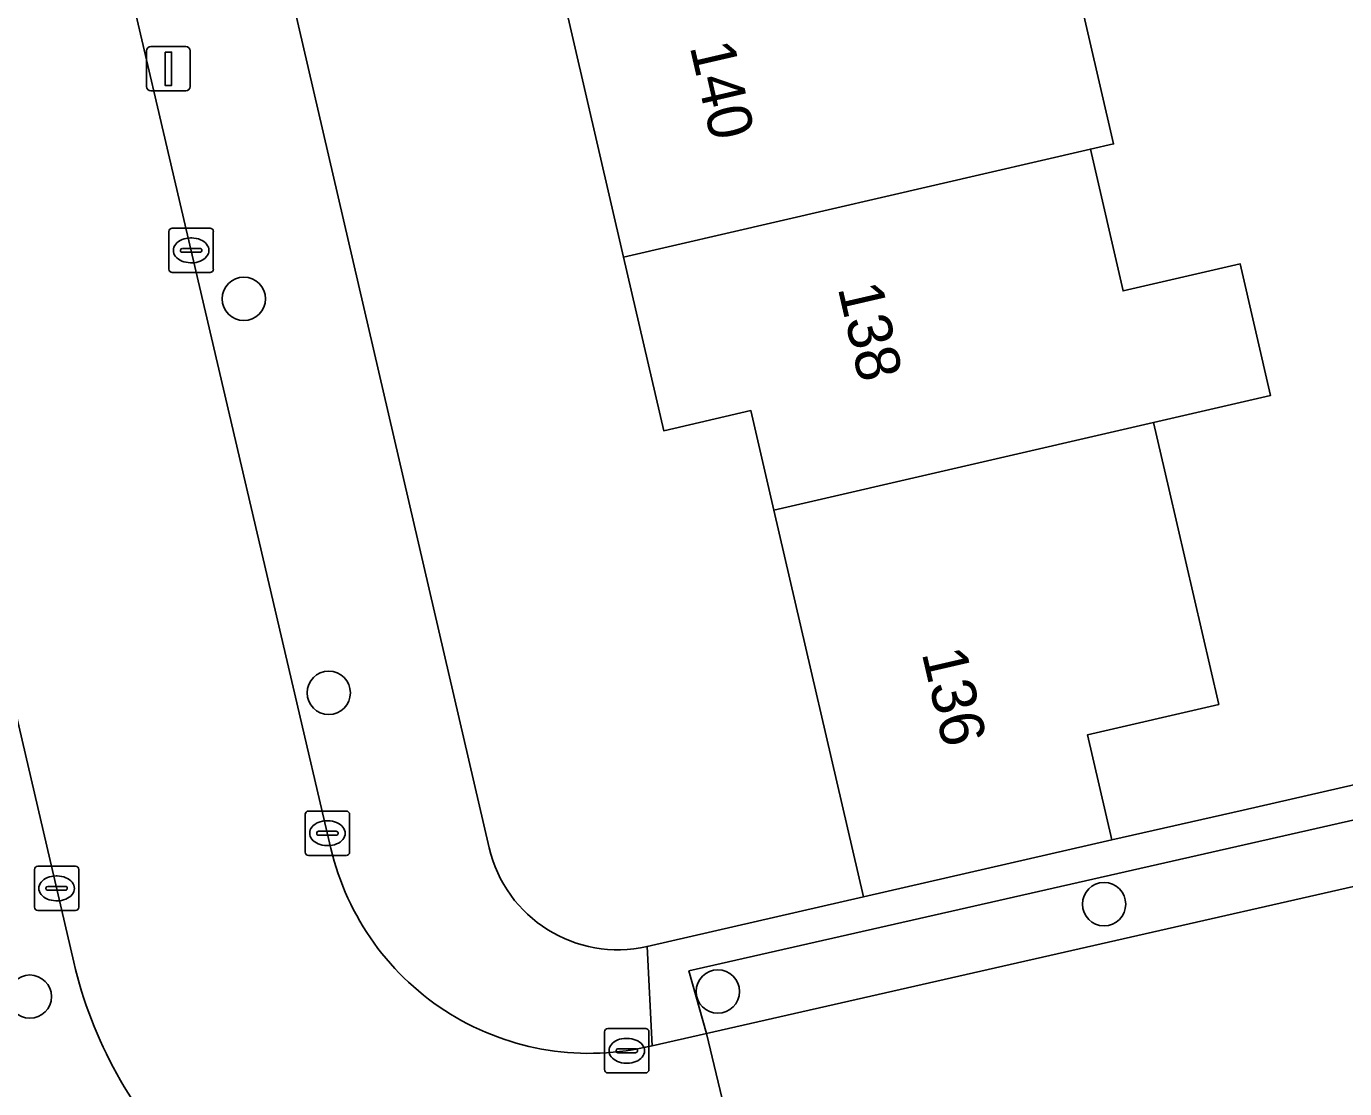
# Model space of a CAD drawing. Extents: x 158455 to 159797, y 387218 to 388672.
# Drawn here: x 159493.98 to 159523.72, y 388099.85 to 388123.82 of the extents above; entities that cross this region are included whole.
import ezdxf

# ---------------------------------------------------------------- set-up
doc = ezdxf.new("R2010")
doc.units = 0
for name, color, linetype in [('IMGEO_Boom', 7, 'Continuous'), ('IMGEO_Erf', 7, 'Continuous'), ('IMGEO_Kolk', 7, 'Continuous'), ('IMGEO_Lichtmast', 7, 'Continuous'), ('IMGEO_Pand', 7, 'Continuous'), ('IMGEO_Pand_nummerreeks', 7, 'Continuous'), ('IMGEO_Parkeervlak_open', 7, 'Continuous'), ('IMGEO_Rijbaan_lokaal_open', 7, 'Continuous'), ('IMGEO_Voetpad_open', 7, 'Continuous')]:
    doc.layers.add(name, color=color, linetype=linetype)

msp = doc.modelspace()

# ---------------------------------------------------------------- linework, layer by layer
at = {"layer": 'IMGEO_Boom'}
for centre in [(159498.884, 388117.668), (159500.8, 388108.78), (159518.292, 388104.012), (159494.056, 388101.924), (159509.578, 388102.039)]:
    msp.add_circle(centre, 0.489, dxfattribs=at)
at = {"layer": 'IMGEO_Erf'}
for points in [[(159482.534, 388199.481), (159484.46, 388191.198), (159500, 388124.35), (159504.42, 388105.285)], [(159507.981, 388103.058), (159512.862, 388104.176), (159510.845, 388112.9), (159510.325, 388115.148), (159508.359, 388114.693), (159507.452, 388118.612), (159506.038, 388124.731), (159504.623, 388130.851)], [(159517.092, 388127.286), (159518.507, 388121.163), (159517.984, 388121.047), (159518.723, 388117.847), (159521.365, 388118.458), (159522.051, 388115.491), (159519.409, 388114.88), (159519.754, 388113.388), (159520.88, 388108.516), (159517.919, 388107.832), (159518.467, 388105.46), (159521.432, 388106.135), (159536.59, 388109.61)]]:
    msp.add_lwpolyline(points, dxfattribs=at)
msp.add_arc((159507.316, 388105.956), 2.973, 193.0364, 282.921, dxfattribs=at)
at = {"layer": 'IMGEO_Kolk'}
for p, q in [((159497.195, 388118.336), (159497.195, 388119.188)), ((159497.27, 388119.262), (159498.122, 388119.262)), ((159498.196, 388119.188), (159498.196, 388118.336)), ((159497.454, 388118.756), (159497.454, 388118.768)), ((159497.497, 388118.805), (159497.895, 388118.805)), ((159497.683, 388119.042), (159497.708, 388119.042)), ((159497.938, 388118.768), (159497.938, 388118.756)), ((159497.892, 388118.719), (159497.494, 388118.719)), ((159497.706, 388118.482), (159497.681, 388118.482)), ((159498.122, 388118.262), (159497.27, 388118.262)), ((159500.27, 388105.186), (159500.27, 388106.038)), ((159500.345, 388106.112), (159501.197, 388106.112)), ((159501.271, 388106.038), (159501.271, 388105.186)), ((159500.758, 388105.892), (159500.783, 388105.892)), ((159500.529, 388105.606), (159500.529, 388105.618)), ((159500.967, 388105.569), (159500.569, 388105.569)), ((159500.572, 388105.655), (159500.97, 388105.655)), ((159501.013, 388105.618), (159501.013, 388105.606)), ((159501.197, 388105.112), (159500.345, 388105.112)), ((159500.781, 388105.332), (159500.756, 388105.332)), ((159494.159, 388103.941), (159494.159, 388104.793)), ((159494.234, 388104.867), (159495.086, 388104.867)), ((159495.16, 388104.793), (159495.16, 388103.941)), ((159494.647, 388104.647), (159494.672, 388104.647)), ((159494.418, 388104.361), (159494.418, 388104.373)), ((159494.856, 388104.324), (159494.458, 388104.324)), ((159494.461, 388104.41), (159494.859, 388104.41)), ((159494.902, 388104.373), (159494.902, 388104.361)), ((159494.67, 388104.087), (159494.645, 388104.087)), ((159495.086, 388103.867), (159494.234, 388103.867)), ((159507.024, 388100.277), (159507.024, 388101.129)), ((159507.099, 388101.203), (159507.951, 388101.203)), ((159507.512, 388100.983), (159507.537, 388100.983)), ((159508.025, 388101.129), (159508.025, 388100.277)), ((159507.283, 388100.697), (159507.283, 388100.709)), ((159507.721, 388100.66), (159507.323, 388100.66)), ((159507.326, 388100.746), (159507.724, 388100.746)), ((159507.767, 388100.709), (159507.767, 388100.697)), ((159507.535, 388100.423), (159507.51, 388100.423)), ((159507.951, 388100.203), (159507.099, 388100.203))]:
    msp.add_line(p, q, dxfattribs=at)
for points in [[(159497.195, 388118.336), (159497.195, 388119.188)], [(159497.27, 388119.262), (159498.122, 388119.262)], [(159498.196, 388119.188), (159498.196, 388118.336)], [(159498.122, 388118.262), (159497.27, 388118.262)], [(159500.27, 388105.186), (159500.27, 388106.038)], [(159500.345, 388106.112), (159501.197, 388106.112)], [(159501.271, 388106.038), (159501.271, 388105.186)], [(159501.197, 388105.112), (159500.345, 388105.112)], [(159494.159, 388103.941), (159494.159, 388104.793)], [(159494.234, 388104.867), (159495.086, 388104.867)], [(159495.16, 388104.793), (159495.16, 388103.941)], [(159495.086, 388103.867), (159494.234, 388103.867)], [(159507.024, 388100.277), (159507.024, 388101.129)], [(159507.099, 388101.203), (159507.951, 388101.203)], [(159508.025, 388101.129), (159508.025, 388100.277)], [(159507.951, 388100.203), (159507.099, 388100.203)]]:
    msp.add_lwpolyline(points, dxfattribs=at)
for centre, radius, start, end in [((159497.272, 388119.186), 0.0765, 91.552, 178.448), ((159497.272, 388119.186), 0.0765, 91.552, 178.448), ((159498.12, 388119.186), 0.0765, 1.552, 88.448), ((159498.12, 388119.186), 0.0765, 1.552, 88.448), ((159497.494, 388118.765), 0.0403, 85.8775, 175.7526), ((159497.899, 388118.767), 0.0386, 1.7309, 96.639), ((159497.491, 388118.755), 0.0366, 178.938, 274.7102), ((159497.895, 388118.762), 0.043, 264.8664, 352.4533), ((159497.272, 388118.338), 0.0765, 181.552, 268.448), ((159497.272, 388118.338), 0.0765, 181.552, 268.448), ((159498.12, 388118.338), 0.0765, 271.552, 358.448), ((159498.12, 388118.338), 0.0765, 271.552, 358.448), ((159500.347, 388106.036), 0.0765, 91.552, 178.448), ((159500.347, 388106.036), 0.0765, 91.552, 178.448), ((159501.195, 388106.036), 0.0765, 1.552, 88.448), ((159501.195, 388106.036), 0.0765, 1.552, 88.448), ((159500.569, 388105.615), 0.0403, 85.8775, 175.7526), ((159500.566, 388105.605), 0.0366, 178.938, 274.7102), ((159500.97, 388105.612), 0.043, 264.8664, 352.4533), ((159500.974, 388105.617), 0.0386, 1.7309, 96.639), ((159500.347, 388105.188), 0.0765, 181.552, 268.448), ((159500.347, 388105.188), 0.0765, 181.552, 268.448), ((159501.195, 388105.188), 0.0765, 271.552, 358.448), ((159501.195, 388105.188), 0.0765, 271.552, 358.448), ((159494.236, 388104.791), 0.0765, 91.552, 178.448), ((159494.236, 388104.791), 0.0765, 91.552, 178.448), ((159495.084, 388104.791), 0.0765, 1.552, 88.448), ((159495.084, 388104.791), 0.0765, 1.552, 88.448), ((159494.458, 388104.37), 0.0403, 85.8775, 175.7526), ((159494.455, 388104.36), 0.0366, 178.938, 274.7102), ((159494.859, 388104.367), 0.043, 264.8664, 352.4533), ((159494.863, 388104.372), 0.0386, 1.7309, 96.639), ((159494.236, 388103.943), 0.0765, 181.552, 268.448), ((159494.236, 388103.943), 0.0765, 181.552, 268.448), ((159495.084, 388103.943), 0.0765, 271.552, 358.448), ((159495.084, 388103.943), 0.0765, 271.552, 358.448), ((159507.101, 388101.127), 0.0765, 91.552, 178.448), ((159507.101, 388101.127), 0.0765, 91.552, 178.448), ((159507.949, 388101.127), 0.0765, 1.552, 88.448), ((159507.949, 388101.127), 0.0765, 1.552, 88.448), ((159507.323, 388100.706), 0.0403, 85.8775, 175.7526), ((159507.32, 388100.696), 0.0366, 178.938, 274.7102), ((159507.724, 388100.703), 0.043, 264.8664, 352.4533), ((159507.728, 388100.708), 0.0386, 1.7309, 96.639), ((159507.101, 388100.279), 0.0765, 181.552, 268.448), ((159507.101, 388100.279), 0.0765, 181.552, 268.448), ((159507.949, 388100.279), 0.0765, 271.552, 358.448), ((159507.949, 388100.279), 0.0765, 271.552, 358.448)]:
    msp.add_arc(centre, radius, start, end, dxfattribs=at)
for centre, major_axis, ratio, start_param, end_param in [((159497.682, 388118.762), (-0.387, 0.002), 0.722429, 4.712389, 7.853982), ((159497.707, 388118.762), (-0.39, 0.002), 0.717154, 1.570796, 4.712389), ((159500.757, 388105.612), (-0.387, 0.002), 0.722429, 4.712389, 7.853982), ((159500.782, 388105.612), (-0.39, 0.002), 0.717154, 1.570796, 4.712389), ((159494.646, 388104.367), (-0.387, 0.002), 0.722429, 4.712389, 7.853982), ((159494.671, 388104.367), (-0.39, 0.002), 0.717154, 1.570796, 4.712389), ((159507.511, 388100.703), (-0.387, 0.002), 0.722429, 4.712389, 7.853982), ((159507.536, 388100.703), (-0.39, 0.002), 0.717154, 1.570796, 4.712389)]:
    msp.add_ellipse(centre, major_axis=major_axis, ratio=ratio, start_param=start_param, end_param=end_param, dxfattribs=at)
at = {"layer": 'IMGEO_Lichtmast'}
for p, q in [((159496.686, 388122.461), (159496.686, 388123.261)), ((159496.686, 388123.261), (159496.686, 388122.461)), ((159496.786, 388123.361), (159497.576, 388123.361)), ((159497.576, 388123.361), (159496.786, 388123.361)), ((159497.676, 388123.261), (159497.676, 388122.461)), ((159497.676, 388122.461), (159497.676, 388123.261)), ((159497.576, 388122.361), (159496.786, 388122.361)), ((159496.786, 388122.361), (159497.576, 388122.361))]:
    msp.add_line(p, q, dxfattribs=at)
msp.add_lwpolyline([(159497.106, 388123.236), (159497.256, 388123.236), (159497.256, 388122.486), (159497.106, 388122.486), (159497.106, 388123.236)], dxfattribs=at)
for centre, start, end in [((159496.786, 388123.261), 90, 180), ((159496.786, 388123.261), 90, 180), ((159497.576, 388123.261), 0, 90), ((159497.576, 388123.261), 360, 90), ((159496.786, 388122.461), 180, 270), ((159496.786, 388122.461), 180, 270), ((159497.576, 388122.461), 270, 0), ((159497.576, 388122.461), 270, 0)]:
    msp.add_arc(centre, 0.1, start, end, dxfattribs=at)
at = {"layer": 'IMGEO_Pand'}
for points in [[(159507.452, 388118.612), (159517.984, 388121.047), (159518.507, 388121.163), (159517.092, 388127.286), (159514.605, 388126.711), (159506.038, 388124.731)], [(159517.984, 388121.047), (159507.452, 388118.612), (159508.359, 388114.693), (159510.325, 388115.148), (159510.845, 388112.9), (159519.409, 388114.88), (159522.051, 388115.491), (159521.365, 388118.458), (159518.723, 388117.847)], [(159510.845, 388112.9), (159512.862, 388104.176), (159518.467, 388105.46), (159517.919, 388107.832), (159520.88, 388108.516), (159519.754, 388113.388), (159519.409, 388114.88)]]:
    msp.add_lwpolyline(points, close=True, dxfattribs=at)
at = {"layer": 'IMGEO_Parkeervlak_open'}
msp.add_lwpolyline([(159495.049, 388102.704), (159491.292, 388118.83), (159490.942, 388119.868)], dxfattribs=at)
msp.add_lwpolyline([(159533.487, 388106.582), (159533.086, 388107.993), (159508.925, 388102.505), (159509.322, 388101.093)], close=True, dxfattribs=at)
msp.add_arc((159504.554, 388104.9), 9.755, 193.0103, 224.8514, dxfattribs=at)
at = {"layer": 'IMGEO_Rijbaan_lokaal_open'}
for points in [[(159500, 388108.904), (159493.655, 388136.037), (159492.518, 388140.966), (159491.174, 388146.796), (159490.819, 388148.338), (159484.737, 388146.917), (159487.206, 388136.349), (159487.374, 388135.629), (159487.492, 388135.225), (159490.942, 388119.868), (159491.292, 388118.83), (159495.049, 388102.704)], [(159500.85, 388105.269), (159500, 388108.904)], [(159538.199, 388107.652), (159533.487, 388106.582), (159509.322, 388101.093), (159510.5, 388096.163), (159533.554, 388101.208)], [(159505.305, 388095.132), (159506.849, 388095.364), (159510.5, 388096.163), (159509.322, 388101.093), (159508.095, 388100.814)]]:
    msp.add_lwpolyline(points, dxfattribs=at)
for centre, radius, start, end in [((159506.681, 388106.633), 5.988, 193.1657, 283.659), ((159504.554, 388104.9), 9.755, 193.0103, 224.8514)]:
    msp.add_arc(centre, radius, start, end, dxfattribs=at)
at = {"layer": 'IMGEO_Voetpad_open'}
for points in [[(159482.987, 388201.608), (159480.192, 388201.502), (159479.572, 388199.538), (159479.47, 388198.978), (159479.419, 388198.41), (159479.419, 388197.841), (159479.47, 388197.274), (159479.55, 388196.808), (159479.824, 388195.632), (159481.034, 388190.447), (159485.492, 388171.353), (159485.978, 388171.466), (159487.366, 388165.52), (159486.879, 388165.407), (159487.171, 388164.158), (159490.169, 388151.154), (159490.819, 388148.338), (159491.174, 388146.796), (159491.661, 388146.908), (159493.005, 388141.078), (159492.518, 388140.966), (159493.655, 388136.037), (159500, 388108.904), (159500.85, 388105.269)], [(159504.42, 388105.285), (159500, 388124.35), (159484.46, 388191.198)], [(159627.656, 388089.603), (159620.626, 388112.926), (159620.708, 388113.103), (159612.783, 388117.978), (159612.099, 388117.025), (159551.342, 388110.973), (159549.867, 388110.831), (159543.722, 388110.234), (159543.505, 388111.195), (159536.59, 388109.61), (159521.432, 388106.135), (159518.467, 388105.46), (159512.862, 388104.176), (159507.981, 388103.058), (159508.095, 388100.814), (159509.322, 388101.093), (159508.925, 388102.505), (159533.086, 388107.993), (159533.487, 388106.582), (159538.199, 388107.652)], [(159508.095, 388100.814), (159507.981, 388103.058)]]:
    msp.add_lwpolyline(points, dxfattribs=at)
for centre, radius, start, end in [((159506.681, 388106.633), 5.988, 193.1657, 283.659), ((159507.316, 388105.956), 2.973, 193.0364, 282.921)]:
    msp.add_arc(centre, radius, start, end, dxfattribs=at)

# ---------------------------------------------------------------- texts
at = {"layer": 'IMGEO_Pand_nummerreeks'}
for s, rotation, p in [('140', 283.0148, (159508.941, 388123.364)), ('138', 283.0174, (159512.281, 388117.917)), ('136', 283.0182, (159514.176, 388109.679))]:
    msp.add_text(s, height=1, rotation=rotation, dxfattribs=at).set_placement(p)

doc.saveas('drawing.dxf')
